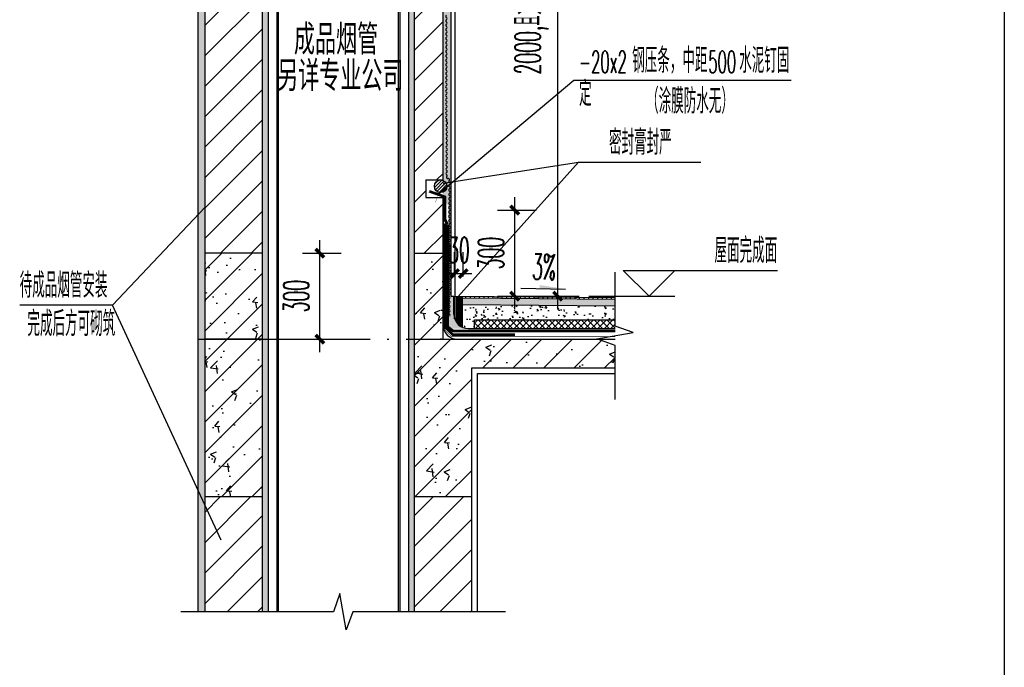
# Model space of a CAD drawing. Extents: x 1779708 to 7299578, y -1121471 to 88434.
# Tile 941 of 1056: x 6942601 to 6943517, y -940532 to -939930. Entities that reach past the tile are written whole.
import ezdxf

# ---------------------------------------------------------------- set-up
doc = ezdxf.new("R2010")
doc.units = 0
doc.header["$LTSCALE"] = 1000
doc.header["$MEASUREMENT"] = 0
doc.linetypes.add('DASH', pattern=[0.35, 0.25, -0.1])
doc.linetypes.add('DOTE', pattern=[2.4200000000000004, 2, -0.2, 0.02, -0.2])
doc.layers.get('0').update_dxf_attribs({"linetype": 'CONTINUOUS'})
doc.layers.get('Defpoints').update_dxf_attribs({"linetype": 'CONTINUOUS'})
for name, color, linetype in [('A-DETL-REN', 21, 'CONTINUOUS'), ('A_TEXT_ROOM(房间名)', 7, 'CONTINUOUS'), ('DIM_LEAD', 3, 'CONTINUOUS'), ('DIM_SYMB', 3, 'CONTINUOUS'), ('DOTE', 1, 'DOTE'), ('PUB_DIM', 3, 'CONTINUOUS'), ('PUB_HATCH', 8, 'CONTINUOUS'), ('PUB_TEXT', 7, 'CONTINUOUS'), ('SURFACE', 6, 'CONTINUOUS'), ('WALL', 255, 'CONTINUOUS'), ('水专业', 6, 'CONTINUOUS'), ('烟道', 8, 'CONTINUOUS')]:
    doc.layers.add(name, color=color, linetype=linetype)
doc.styles.add('_TCH_DIM', font='SIMPLEX.shx', dxfattribs={"width": 0.7, "bigfont": 'GBCBIG.shx'})
doc.styles.add('_TCH_DIM_T3', font='SIMPLEX.shx', dxfattribs={"width": 0.4941176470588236, "bigfont": 'GBCBIG.shx'})
doc.styles.add('HZ', font='txt', dxfattribs={"bigfont": 'hztxt'})
doc.dimstyles.new('_TCH_ARCH&&30', dxfattribs={"dimtxt": 89.25, "dimasz": 30, "dimexe": 75, "dimexo": 90, "dimgap": 37.87500000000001, "dimtad": 1, "dimdec": 0, "dimzin": 0, "dimdsep": 46, "dimtxsty": '_TCH_DIM_T3', "dimblk": 'ARCHTICK', "dimcen": 0.09, "dimdle": 45, "dimclrt": 7, "dimazin": 2, "dimtfac": 1, "dimtdec": 0, "dimtix": 1, "dimtmove": 2, "dimatfit": 3, "dimfxl": 250, "dimtolj": 1, "dimtzin": 0, "dimarcsym": 0})
pattern_1 = [(45, (49112.05244988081, -409806.9117574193), (-53.03302980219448, 53.0330298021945), [])]
pattern_2 = [(82.50000000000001, (-23026.23780605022, -1269.724273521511), (-8.934533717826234, 8.368837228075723), [0, -9.65199999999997, 0, -10.79499999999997, 0, -10.31874999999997]), (52.49999999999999, (-23026.23780605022, -1269.724273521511), (-4.72527319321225, 20.61832128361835), [0, -5.207000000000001, 0, -8.6995, 0, -3.33375]), (12.5, (-23031.76066356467, -1275.247131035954), (13.95749564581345, 14.00830779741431), [0, -3.175, 0, -11.43, 0, -14.9225]), (2.499999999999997, (-23031.76066356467, -1275.247131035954), (9.557027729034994, 17.43876953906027), [0, -1.5875, 0, -7.492999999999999, 0, -8.5725])]

# ---------------------------------------------------------------- blocks, each defined once
blk = doc.blocks.new('$LinePat$波浪线')
at = {"color": 0}
for centre, start, end in [((149.999993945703, -42.19181203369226), 201.6723546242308, 338.3274054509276), ((449.9994826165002, -161.4099213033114), 21.67235462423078, 158.3274054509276)]:
    blk.add_arc(centre, 161.4099213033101, start, end, dxfattribs=at)
blk = doc.blocks.new('_ArchTick')
at = {"color": 0, "linetype": 'ByBlock', "const_width": 0.4}
blk.add_lwpolyline([(-0.5, -0.5), (0.5, 0.5)], dxfattribs=at)
blk = doc.blocks.new('*D6932')
at = {"layer": 'Defpoints', "color": 0, "transparency": 16777216}
for p in [(-483.7585280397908, 3249.164565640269), (-183.7585280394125, 3249.164565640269), (-483.7585280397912, 1100.000000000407)]:
    blk.add_point(p, dxfattribs=at)
at = {"layer": 'PUB_DIM', "color": 0, "lineweight": -2, "transparency": 16777216}
for p, q in [((-183.7585280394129, 1055.000000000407), (-183.7585280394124, 3294.164565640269)), ((-393.7585280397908, 3249.164565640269), (-108.7585280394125, 3249.164565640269)), ((-393.7585280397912, 1100.000000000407), (-108.758528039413, 1100.000000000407))]:
    blk.add_line(p, q, dxfattribs=at)
at = {"layer": 'PUB_DIM', "color": 0, "lineweight": -2, "transparency": 16777216, "xscale": 30, "yscale": 30, "zscale": 30}
for p, rotation in [((-183.7585280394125, 3249.164565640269), 90), ((-183.7585280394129, 1100.000000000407), 270)]:
    blk.add_blockref('_ArchTick', p, dxfattribs=dict(at, rotation=rotation))
at = {"layer": 'PUB_DIM', "color": 7, "transparency": 16777216, "insert": (-274.758528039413, 2174.582282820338), "char_height": 89.25, "attachment_point": 5, "rotation": 90, "style": '_TCH_DIM_T3'}
blk.add_mtext('\\A1;2000,且>女儿墙高（上人屋面）', dxfattribs=at)
blk = doc.blocks.new('*D6933')
at = {"layer": 'Defpoints', "color": 0, "transparency": 16777216}
for p in [(-483.7585280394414, 1400.000000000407), (-333.7585280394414, 1400.000000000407), (-483.7585280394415, 1100.000000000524)]:
    blk.add_point(p, dxfattribs=at)
at = {"layer": 'PUB_DIM', "color": 0, "lineweight": -2, "transparency": 16777216}
for p, q in [((-333.7585280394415, 1055.000000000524), (-333.7585280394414, 1445.000000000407)), ((-393.7585280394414, 1400.000000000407), (-258.7585280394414, 1400.000000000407)), ((-393.7585280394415, 1100.000000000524), (-258.7585280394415, 1100.000000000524))]:
    blk.add_line(p, q, dxfattribs=at)
at = {"layer": 'PUB_DIM', "color": 0, "lineweight": -2, "transparency": 16777216, "xscale": 30, "yscale": 30, "zscale": 30}
for p, rotation in [((-333.7585280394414, 1400.000000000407), 90), ((-333.7585280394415, 1100.000000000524), 270)]:
    blk.add_blockref('_ArchTick', p, dxfattribs=dict(at, rotation=rotation))
at = {"layer": 'PUB_DIM', "color": 7, "transparency": 16777216, "insert": (-416.2585280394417, 1250.000000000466), "char_height": 89.25, "attachment_point": 5, "rotation": 90, "style": '_TCH_DIM_T3'}
blk.add_mtext('\\A1;300', dxfattribs=at)
blk = doc.blocks.new('*D6934')
at = {"layer": 'Defpoints', "color": 0, "transparency": 16777216}
for p in [(-513.3510983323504, 1178.719464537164), (-543.3510983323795, 1079.005547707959), (-513.3510983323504, 1079.005547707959)]:
    blk.add_point(p, dxfattribs=at)
at = {"layer": 'PUB_DIM', "color": 0, "lineweight": -2, "transparency": 16777216}
for p, q in [((-543.3510983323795, 1169.005547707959), (-543.3510983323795, 1253.719464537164)), ((-513.3510983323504, 1169.005547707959), (-513.3510983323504, 1253.719464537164)), ((-543.3510983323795, 1178.719464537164), (-573.3510983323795, 1178.719464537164)), ((-543.3510983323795, 1178.719464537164), (-513.3510983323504, 1178.719464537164)), ((-513.3510983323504, 1178.719464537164), (-483.3510983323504, 1178.719464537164))]:
    blk.add_line(p, q, dxfattribs=at)
at = {"layer": 'PUB_DIM', "color": 0, "lineweight": -2, "transparency": 16777216, "xscale": 30, "yscale": 30, "zscale": 30}
blk.add_blockref('_ArchTick', (-543.3510983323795, 1178.719464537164), dxfattribs=at)
at = {"layer": 'PUB_DIM', "color": 0, "lineweight": -2, "transparency": 16777216, "xscale": 30, "yscale": 30, "zscale": 30, "rotation": 180}
blk.add_blockref('_ArchTick', (-513.3510983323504, 1178.719464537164), dxfattribs=at)
at = {"layer": 'PUB_DIM', "color": 7, "transparency": 16777216, "insert": (-528.3510983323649, 1261.219464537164), "char_height": 89.25, "attachment_point": 5, "style": '_TCH_DIM_T3'}
blk.add_mtext('\\A1;30', dxfattribs=at)
blk = doc.blocks.new('*D6935')
at = {"layer": 'Defpoints', "color": 0, "transparency": 16777216}
for p in [(-1163.758528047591, 1249.999999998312), (-1013.758528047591, 1249.999999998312), (-1163.758528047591, 949.9999999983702)]:
    blk.add_point(p, dxfattribs=at)
at = {"layer": 'PUB_DIM', "color": 0, "lineweight": -2, "transparency": 16777216}
for p, q in [((-1013.758528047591, 904.9999999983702), (-1013.75852804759, 1294.999999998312)), ((-1073.758528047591, 1249.999999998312), (-938.7585280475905, 1249.999999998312)), ((-1073.758528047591, 949.9999999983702), (-938.7585280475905, 949.9999999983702))]:
    blk.add_line(p, q, dxfattribs=at)
at = {"layer": 'PUB_DIM', "color": 0, "lineweight": -2, "transparency": 16777216, "xscale": 30, "yscale": 30, "zscale": 30}
for p, rotation in [((-1013.758528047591, 1249.999999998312), 90), ((-1013.758528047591, 949.9999999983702), 270)]:
    blk.add_blockref('_ArchTick', p, dxfattribs=dict(at, rotation=rotation))
at = {"layer": 'PUB_DIM', "color": 7, "transparency": 16777216, "insert": (-1096.258528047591, 1099.999999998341), "char_height": 89.25, "attachment_point": 5, "rotation": 90, "style": '_TCH_DIM_T3'}
blk.add_mtext('\\A1;300', dxfattribs=at)
blk = doc.blocks.new('YT')
at = {"layer": 'PUB_DIM'}
blk.add_hatch(color=256, dxfattribs=at).paths.add_polyline_path([(-156.663291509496, 1124.91319391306), (-246.6461044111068, 1126.671995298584), (-246.4115975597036, 1138.669703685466)])
at = {"layer": 'PUB_HATCH'}
h = blk.add_hatch(dxfattribs=at)
h.set_pattern_fill('AR-SAND', color=256, scale=5, angle=45, style=0)
h.set_pattern_definition(pattern_2)
h.paths.add_polyline_path([(-463.7585280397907, 3969.164565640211), (-1438.624631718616, 3989.164565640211), (-1438.624631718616, 0), (-1413.758528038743, 0), (-1413.758528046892, 3949.164565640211), (-483.7585280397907, 3949.164565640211), (-483.7585280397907, 3849.164565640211), (-578.7585280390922, 3849.164565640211), (-578.7585280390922, 3829.164565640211), (-483.7585280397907, 3829.164565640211), (-463.7585280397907, 3819.164565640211)])
h = blk.add_hatch(dxfattribs=at)
h.set_pattern_fill('AR-SAND', color=256, scale=5, angle=45, style=0)
h.set_pattern_definition(pattern_2)
h.paths.add_polyline_path([(-623.7585280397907, 3849.164565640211), (-1213.758528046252, 3849.164565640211), (-1213.758528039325, 0), (-1193.758528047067, 0), (-1193.758528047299, 3829.164565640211), (-623.7585280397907, 3829.164565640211)], flags=17)
h = blk.add_hatch(dxfattribs=at)
h.set_pattern_fill('AR-SAND', color=256, scale=5, angle=45, style=0)
h.set_pattern_definition(pattern_2)
h.paths.add_polyline_path([(-623.7585280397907, 3291.472257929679), (-703.7585280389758, 3291.472257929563), (-703.7585280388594, 0), (-683.7585280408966, 0), (-683.7585280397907, 3249.164565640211), (-623.7585280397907, 3249.164565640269)])
h = blk.add_hatch(dxfattribs=at)
h.set_pattern_fill('AR-SAND', color=256, scale=5, angle=45, style=0)
h.set_pattern_definition([(82.50000000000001, (-23126.23780605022, -1269.724273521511), (-8.934533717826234, 8.368837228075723), [0, -9.651999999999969, 0, -10.79499999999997, 0, -10.31874999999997]), (52.49999999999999, (-23126.23780605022, -1269.724273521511), (-4.72527319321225, 20.61832128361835), [0, -5.207000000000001, 0, -8.6995, 0, -3.33375]), (12.5, (-23131.76066356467, -1275.247131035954), (13.95749564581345, 14.00830779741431), [0, -3.175, 0, -11.43, 0, -14.9225]), (2.499999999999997, (-23131.76066356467, -1275.247131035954), (9.557027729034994, 17.43876953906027), [0, -1.5875, 0, -7.492999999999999, 0, -8.5725])])
h.paths.add_polyline_path([(-555.7585280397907, 3264.251666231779), (-667.5382536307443, 3269.119706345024), (-667.5382536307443, 3249.164565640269), (-583.7585280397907, 3249.164565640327), (-583.7585280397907, 1428.450498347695, -0.4142135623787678), (-565.7585280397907, 1411.019610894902), (-565.7585280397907, 1410.450498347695), (-566.2324089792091, 1410.450498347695), (-566.2324089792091, 995.6066017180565), (-547.6968750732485, 987.0710678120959), (-495.7585280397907, 987.0710678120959, -0.4142135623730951), (-545.7585280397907, 1037.071067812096), (-545.7585280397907, 1100.000000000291), (-555.7585280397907, 1100.000000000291)])
h = blk.add_hatch(dxfattribs=at)
h.set_pattern_fill('普通砖', color=256, scale=30, style=0)
h.set_pattern_definition([(45, (-23126.23780605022, -1215.87086852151), (-53.03302980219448, 53.0330298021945), [])])
h.paths.add_polyline_path([(-583.7585280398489, 1444.188267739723), (-643.7585280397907, 1444.188267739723), (-643.7585280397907, 1505.188267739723), (-583.7585280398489, 1505.188267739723), (-583.7585280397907, 3249.164565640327), (-683.7585280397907, 3249.164565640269), (-683.7585280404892, 1249.999999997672), (-583.7585280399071, 1249.999999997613)])
h = blk.add_hatch(dxfattribs=at)
h.set_pattern_fill('普通砖', color=256, scale=30, style=0)
h.set_pattern_definition(pattern_1)
h.paths.add_polyline_path([(-1413.758528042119, 1249.999999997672), (-1213.758528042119, 1249.999999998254), (-1213.758528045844, 3099.164565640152), (-1413.758528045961, 3099.164565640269)])
h = blk.add_hatch(dxfattribs=at)
h.set_pattern_fill('ANSI31', color=256, scale=5, style=0)
h.set_pattern_definition([(45, (-17327.27557753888, -367.2828329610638), (-5.61266007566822, 5.612660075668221), [])])
edge = h.paths.add_edge_path()
edge.add_arc((-592.185946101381, 1483.214551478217), 22, 180, 540, ccw=False)
h = blk.add_hatch(dxfattribs=at)
h.set_pattern_fill('钢筋混凝土', color=256, scale=30, style=0)
h.set_pattern_definition([(45, (-23026.23780605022, -1269.724273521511), (-53.03300858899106, 53.03300858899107), []), (49.99999999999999, (-23026.23780605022, -1269.724273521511), (215.178054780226, -18.82564049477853), [22.5, -247.5]), (355, (-23026.23780605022, -1269.724273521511), (-41.6254000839, 225.6576401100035), [18, -198]), (100.4514, (-23008.30630205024, -1271.293075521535), (173.5528145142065, 206.8318626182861), [19.122057, -210.3426336]), (46.18420000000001, (-23026.23780605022, -1209.724273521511), (320.1723145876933, -49.65570429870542), [33.75, -371.25]), (96.6356, (-22999.55678255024, -1213.862265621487), (280.398811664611, 292.2353612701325), [28.6830864, -315.5138999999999]), (351.1842, (-23026.23780605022, -1209.724273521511), (280.3985835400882, 292.2355802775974), [27, -297]), (21, (-22996.23780605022, -1224.724273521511), (179.0721156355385, -120.7856671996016), [22.5, -247.5]), (326.0000000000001, (-22996.23780605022, -1224.724273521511), (72.99459957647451, 217.5450135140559), [18, -198]), (71.4514, (-22981.31513615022, -1234.789755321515), (252.066788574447, 96.75914901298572), [19.122057, -210.3426336]), (37.50000000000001, (-23026.23780605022, -1269.724273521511), (3.647956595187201, 99.86815614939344), [0, -195.6, 0, -201, 0, -198.75]), (7.499999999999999, (-23026.23780605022, -1269.724273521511), (78.92086123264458, 118.3235135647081), [0, -114.6, 0, -191.1, 0, -75.75]), (327.5, (-23093.13780605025, -1269.724273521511), (160.1467308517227, -6.766461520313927), [0, -75, 0, -234, 0, -310.5]), (317.5, (-23123.13780605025, -1269.724273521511), (174.9558508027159, 30.03149469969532), [0, -97.5, 0, -155.4, 0, -220.5])])
h.paths.add_polyline_path([(-1213.758528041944, 1249.999999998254), (-1413.758528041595, 1249.999999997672), (-1413.758528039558, 399.9999999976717), (-1213.758528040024, 399.9999999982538)])
h = blk.add_hatch(dxfattribs=at)
h.set_pattern_fill('钢筋混凝土', color=256, scale=30, style=0)
h.set_pattern_definition([(45, (49112.05244988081, -409860.7651624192), (-53.03300858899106, 53.03300858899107), []), (49.99999999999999, (49112.05244988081, -409860.7651624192), (215.178054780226, -18.82564049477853), [22.5, -247.5]), (355, (49112.05244988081, -409860.7651624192), (-41.6254000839, 225.6576401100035), [18, -198]), (100.4514, (49129.98395388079, -409862.3339644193), (173.5528145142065, 206.8318626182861), [19.122057, -210.3426336]), (46.18420000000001, (49112.05244988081, -409800.7651624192), (320.1723145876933, -49.65570429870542), [33.75, -371.25]), (96.6356, (49138.73347338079, -409804.9031545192), (280.398811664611, 292.2353612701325), [28.6830864, -315.5138999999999]), (351.1842, (49112.05244988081, -409800.7651624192), (280.3985835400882, 292.2355802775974), [27, -297]), (21, (49142.05244988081, -409815.7651624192), (179.0721156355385, -120.7856671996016), [22.5, -247.5]), (326.0000000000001, (49142.05244988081, -409815.7651624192), (72.99459957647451, 217.5450135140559), [18, -198]), (71.4514, (49156.97511978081, -409825.8306442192), (252.066788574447, 96.75914901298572), [19.122057, -210.3426336]), (37.50000000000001, (49112.05244988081, -409860.7651624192), (3.647956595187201, 99.86815614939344), [0, -195.6, 0, -201, 0, -198.75]), (7.499999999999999, (49112.05244988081, -409860.7651624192), (78.92086123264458, 118.3235135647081), [0, -114.6, 0, -191.1, 0, -75.75]), (327.5, (49045.15244988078, -409860.7651624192), (160.1467308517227, -6.766461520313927), [0, -75, 0, -234, 0, -310.5]), (317.5, (49015.15244988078, -409860.7651624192), (174.9558508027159, 30.03149469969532), [0, -97.5, 0, -155.4, 0, -220.5])])
h.paths.add_polyline_path([(-583.7585280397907, 1249.999999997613), (-683.7585280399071, 1249.999999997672), (-683.7585280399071, 399.999999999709), (-483.7585280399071, 400.000000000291), (-483.7585280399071, 850.000000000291), (16.24147196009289, 850.0000000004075), (16.24147196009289, 950.000000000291), (-583.7585280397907, 950.000000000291)])
h = blk.add_hatch(dxfattribs=at)
h.set_pattern_fill('ANSI31', color=256, scale=3, angle=45, style=0)
h.set_pattern_definition([(90, (-369.0909344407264, 1037.07106780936), (4.762499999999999, 8.881784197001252e-16), [])])
h.paths.add_polyline_path([(-515.7585280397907, 1069.56406657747), (-515.7585280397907, 1098.168178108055), (-545.7585280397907, 1098.418044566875), (-545.7585280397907, 1037.07106780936, 0.2982166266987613), (-515.7585280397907, 991.2453108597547)])
h = blk.add_hatch(dxfattribs=at)
h.set_pattern_fill('ANSI31', color=256, scale=10, angle=45, style=0)
h.set_pattern_definition([(90, (-17327.27557753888, -367.2828329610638), (-15.875, 2.664535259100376e-15), [])])
h.paths.add_polyline_path([(-515.7585280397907, 1098.168477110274), (16.24147196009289, 1093.742814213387), (16.24147196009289, 1088.414528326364), (-515.7585280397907, 1093.168188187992)])
h = blk.add_hatch(dxfattribs=at)
h.set_pattern_fill('AR-SAND', color=256, scale=5, style=0)
h.set_pattern_definition([(37.50000000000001, (65600.7303863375, 6317.269992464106), (-0.4000078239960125, 12.23533093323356), [0, -9.652, 0, -10.795, 0, -10.31875]), (7.499999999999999, (65600.7303863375, 6317.269992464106), (11.23808207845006, 17.92062751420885), [0, -5.207000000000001, 0, -8.6995, 0, -3.33375]), (327.5, (65592.9198863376, 6317.269992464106), (19.77480925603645, 0.0359296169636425), [0, -3.175, 0, -11.43, 0, -14.9225]), (317.5, (65592.9198863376, 6317.269992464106), (19.08891131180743, 5.573233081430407), [0, -1.5875, 0, -7.492999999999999, 0, -8.5725])])
h.paths.add_polyline_path([(16.24147196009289, 1088.414528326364), (16.24147196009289, 1064.63617381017), (-515.7585280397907, 1069.56406657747), (-515.7585280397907, 1093.168188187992)])
h = blk.add_hatch(dxfattribs=at)
h.set_pattern_fill('混凝土', color=256, scale=10, style=0)
h.set_pattern_definition([(130, (-401.0909344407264, 987.0710678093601), (-71.72601826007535, -6.275213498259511), [7.5, -82.5]), (185, (-401.0909344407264, 987.0710678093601), (13.8751333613, 75.21921337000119), [6, -66]), (79.54860000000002, (-407.068102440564, 986.5481338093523), (-57.85093817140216, 68.94395420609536), [6.374018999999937, -70.11421119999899]), (133.8157999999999, (-401.0909344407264, 1007.07106780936), (-106.7241048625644, -16.55190143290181), [11.25, -123.75]), (83.3644, (-409.9846089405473, 1005.69173710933), (-93.46627055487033, 97.41178709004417), [9.561028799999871, -105.171299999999]), (188.8158, (-401.0909344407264, 1007.07106780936), (-93.46619451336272, 97.41186009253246), [8.999999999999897, -98.99999999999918]), (159, (-411.0909344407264, 1002.07106780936), (-59.69070521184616, -40.26188906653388), [7.5, -82.5]), (214, (-411.0909344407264, 1002.07106780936), (-24.33153319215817, 72.5150045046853), [6, -66]), (108.5485999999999, (-416.0651577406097, 998.71590720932), (-84.02226285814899, 32.25304967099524), [6.374018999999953, -70.11421119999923]), (142.5, (-401.0909344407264, 987.0710678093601), (-1.215985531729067, 33.28938538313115), [0, -65.19999999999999, 0, -67, 0, -66.25]), (172.5, (-401.0909344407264, 987.0710678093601), (-26.30695374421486, 39.44117118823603), [0, -38.2, 0, -63.7, 0, -25.25]), (212.5, (-378.7909344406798, 987.0710678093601), (-53.38224361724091, -2.25548717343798), [0, -24.99999999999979, 0, -77.99999999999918, 0, -103.4999999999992]), (222.5, (-368.7909344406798, 987.0710678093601), (-58.31861693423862, 10.01049823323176), [0, -32.5, 0, -51.8, 0, -73.5])])
edge = h.paths.add_edge_path()
edge.add_arc((-495.7585280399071, 1037.071067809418), 50, 248.8998039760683, 270.00000000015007, ccw=False)
edge.add_line((-513.7585280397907, 990.4234526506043), (-513.7585280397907, 1069.56406657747))
edge.add_line((-513.7585280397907, 1069.56406657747), (16.3090884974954, 1064.635547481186))
edge.add_line((16.30908849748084, 1064.635547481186), (16.24157166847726, 1017.081947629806))
edge.add_line((16.24157166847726, 1017.081947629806), (-473.7585280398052, 1017.087275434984))
edge.add_line((-473.7585280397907, 1017.087275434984), (-473.7585280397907, 1017.084089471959))
edge.add_line((-473.7585280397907, 1017.084089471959), (-473.758854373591, 987.0710678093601))
edge.add_line((-473.758854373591, 987.0710678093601), (-495.7585280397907, 987.0710678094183))
h = blk.add_hatch(dxfattribs=at)
h.set_pattern_fill('ANSI37', color=256, scale=10, style=0)
h.set_pattern_definition([(135, (-441.0909344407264, 987.0710678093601), (11.22532015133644, 11.22532015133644), []), (45.00000000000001, (-441.0909344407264, 987.0710678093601), (11.22532015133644, -11.22532015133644), [])])
h.paths.add_polyline_path([(16.24147196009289, 1017.081560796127), (16.24147196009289, 987.0815607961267), (-473.7585280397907, 987.0840894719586), (-473.7585280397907, 1017.084089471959)])
h = blk.add_hatch(dxfattribs=at)
h.set_pattern_fill('普通砖', color=256, scale=30, style=0)
h.set_pattern_definition(pattern_1)
h.paths.add_polyline_path([(-1213.758528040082, 399.9999999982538), (-1413.758528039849, 399.9999999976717), (-1413.758528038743, -0.3793764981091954), (-1213.758528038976, -0.3793764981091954)])
h.paths.add_polyline_path([(-483.7585280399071, 400.000000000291), (-683.7585280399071, 399.999999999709), (-683.7585280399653, -0.3407645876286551), (-483.7585280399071, -0.2900243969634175)])
at = {"layer": 'A-DETL-REN', "color": 7}
blk.add_line((-683.7585280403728, 1249.999999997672, 7.298333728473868e-09), (-583.7585280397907, 1249.999999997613, 5.387924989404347e-09), dxfattribs=at)
at = {"layer": 'DIM_LEAD'}
for p, q in [((-600.098764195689, 1456.773381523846), (-127.48892371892, 1852.474105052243)), ((-600.098764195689, 1456.773381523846), (-127.48892371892, 1852.474105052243)), ((-127.48892371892, 1852.474105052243), (630.3468977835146, 1852.474105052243)), ((-583.7585280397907, 1494.295957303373), (-111.7957540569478, 1566.90191536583)), ((-531.5164879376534, 1098.299566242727), (-111.7957540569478, 1566.90191536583)), ((-111.7957540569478, 1566.90191536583), (314.9641268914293, 1566.90191536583)), ((-1413.758528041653, 1410.1910830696), (-1736.867183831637, 1068.928275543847)), ((-1736.867183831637, 1068.928275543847), (-2060.678838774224, 1068.928275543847)), ((-1357.424636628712, 249.6600647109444), (-1736.867183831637, 1068.928275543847)), ((-1357.424636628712, 249.6600647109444), (-1736.867183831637, 1068.928275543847)), ((-1357.424636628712, 249.6600647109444), (-1736.867183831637, 1068.928275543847))]:
    blk.add_line(p, q, dxfattribs=at)
at = {"layer": 'DIM_SYMB'}
for p, q in [((134.8452761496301, 1100.000000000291), (44.84527614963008, 1190.000000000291)), ((44.84527614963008, 1190.000000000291), (583.3452761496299, 1190.000000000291)), ((134.8452761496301, 1100.000000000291), (224.8452761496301, 1190.000000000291)), ((-75.15472385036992, 1100.000000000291), (224.8452761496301, 1100.000000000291))]:
    blk.add_line(p, q, dxfattribs=at)
for points in [[(16.24147196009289, 740.000000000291), (16.24147196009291, 928.1214071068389), (-46.75852803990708, 951.0515318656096), (79.24147196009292, 973.2687314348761), (16.24147196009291, 995.6214071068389), (16.24147196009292, 1183.742814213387)], [(-366.4172233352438, 0), (-898.7709275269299, 6.519452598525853e-14), (-921.7010522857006, -62.99999999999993), (-943.9182518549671, 63.00000000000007), (-966.2709275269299, 7.346089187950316e-14), (-1498.624631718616, 1.386554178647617e-13)]]:
    blk.add_lwpolyline(points, dxfattribs=at)
at = {"layer": 'DOTE', "ltscale": 0.3}
blk.add_line((-1438.624631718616, 949.9999999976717, 1.450884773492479e-08), (16.24147196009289, 949.9999999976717), dxfattribs=at)
at = {"layer": 'PUB_DIM'}
blk.add_lwpolyline([(-312.8378045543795, 1127.965776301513), (-156.663291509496, 1124.91319391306)], dxfattribs=at)
at = {"layer": 'PUB_HATCH'}
blk.add_line((-550.9929065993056, 966.6421356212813, 5.733121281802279e-09), (-576.8507709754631, 992.4999999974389, 5.733121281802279e-09), dxfattribs=at)
at = {"layer": 'SURFACE', "linetype": 'ByBlock'}
for p, q in [((-1438.624631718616, -0.3793764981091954, 1.450884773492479e-08), (-1438.624631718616, 3989.164565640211, 1.450884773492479e-08)), ((-1193.758528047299, 3829.164565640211), (-1193.758528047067, -0.3547419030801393, 1.450884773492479e-08)), ((-703.7585280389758, 3291.472257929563, 2.901769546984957e-08), (-703.7585280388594, -0.3078955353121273, 1.450884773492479e-08)), ((-555.7585280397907, 1100.000000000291), (-555.7585280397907, 3264.251666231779, 1.465126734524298e-08)), ((-542.9536318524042, 3275.639794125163, 1.170647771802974e-08), (-542.9536318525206, 1100.000000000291)), ((-463.7585280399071, 830.000000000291), (16.24147196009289, 830.000000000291)), ((-463.7585280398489, -0.2849503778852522, 1.450884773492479e-08), (-463.7585280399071, 830.000000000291, 1.450884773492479e-08))]:
    blk.add_line(p, q, dxfattribs=at)
at = {"layer": 'SURFACE'}
for p, q in [((-545.7585280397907, 1098.418044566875, 5.733121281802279e-09), (-555.7585280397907, 1098.418044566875, 5.733121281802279e-09)), ((-545.7585280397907, 1037.07106780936, 5.733121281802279e-09), (-545.7585280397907, 1098.418044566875, 5.733121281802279e-09)), ((16.24147196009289, 1093.742814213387, 5.733121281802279e-09), (-545.7585280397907, 1098.418044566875, 5.733121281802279e-09)), ((-515.7585280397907, 991.2453108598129, 5.733121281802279e-09), (-515.7585280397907, 1098.168178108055, 5.733121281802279e-09)), ((16.24147196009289, 1088.414528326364, 5.733121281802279e-09), (-515.7585280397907, 1093.168188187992, 5.733121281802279e-09)), ((16.24147196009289, 1064.63617381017, 5.733121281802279e-09), (-515.7585280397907, 1069.56406657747, 5.733121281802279e-09)), ((-495.7585280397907, 987.0710678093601, 5.733121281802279e-09), (16.24147196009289, 987.0710678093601, 5.733121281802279e-09))]:
    blk.add_line(p, q, dxfattribs=at)
at = {"layer": 'SURFACE', "color": 1}
for p, q in [((-473.7585280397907, 1017.087275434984, 5.733121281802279e-09), (16.24147196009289, 1017.081947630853, 5.733121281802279e-09)), ((-473.7585280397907, 987.0710678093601, 5.733121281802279e-09), (-473.7585280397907, 1017.087275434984, 5.733121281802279e-09))]:
    blk.add_line(p, q, dxfattribs=at)
at = {"layer": 'SURFACE', "linetype": 'DASH', "ltscale": 0.05, "const_width": 0.9999999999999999, "elevation": 5.733121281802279e-09}
blk.add_lwpolyline([(-598.7661460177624, 1460.609586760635), (-610.2511887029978, 1427.54761775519)], dxfattribs=at)
at = {"layer": 'SURFACE', "color": 1, "const_width": 2, "elevation": 5.733121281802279e-09}
blk.add_lwpolyline([(-593.1479020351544, 1455.450721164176), (-606.3726896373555, 1460.044738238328)], dxfattribs=at)
at = {"layer": 'SURFACE', "const_width": 0.9999999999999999, "elevation": 5.733121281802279e-09}
blk.add_lwpolyline([(-592.15375221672, 1458.312578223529), (-605.3785398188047, 1462.906595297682)], dxfattribs=at)
at = {"layer": 'SURFACE', "color": 1}
blk.add_circle((-592.185946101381, 1483.214551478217, 5.733121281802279e-09), 21.99999999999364, dxfattribs=at)
at = {"layer": 'SURFACE'}
for centre, radius, start, end in [((-495.7585280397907, 1037.07106780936, 5.733121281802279e-09), 50, 180, 270), ((-533.7649707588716, 999.9935576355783, 5.733121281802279e-09), 49.99355769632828, 179.9926166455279, 269.997230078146)]:
    blk.add_arc(centre, radius, start, end, dxfattribs=at)
at = {"layer": 'WALL'}
for p, q in [((-1413.758528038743, -0.3793764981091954, 1.450884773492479e-08), (-1413.758528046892, 3949.164565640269, 1.450884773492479e-08)), ((-1213.758528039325, -0.3566539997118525, 1.450884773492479e-08), (-1213.758528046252, 3849.164565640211, 1.450884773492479e-08)), ((-683.7585280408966, -0.3059834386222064, 1.450884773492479e-08), (-683.7585280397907, 3249.164565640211, 2.901769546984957e-08)), ((-583.7585280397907, 1505.188267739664, 3.503508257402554e-09), (-583.7585280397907, 3249.164565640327, 1.450884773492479e-08)), ((-643.7585280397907, 1505.188267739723, 5.733121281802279e-09), (-643.7585280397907, 1444.188267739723, 5.733121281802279e-09)), ((-643.7585280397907, 1505.188267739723, 5.733121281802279e-09), (-583.7585280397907, 1505.188267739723, 5.733121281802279e-09)), ((-643.7585280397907, 1444.188267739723, 5.733121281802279e-09), (-583.7585280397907, 1444.188267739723, 5.733121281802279e-09)), ((-583.7585280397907, 950.000000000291), (-583.7585280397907, 1444.188267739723, 3.118568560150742e-09)), ((-583.7585280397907, 949.9999999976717, 5.733121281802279e-09), (-583.7585280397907, 1444.188267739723, 5.733121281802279e-09)), ((-1213.758528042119, 1249.999999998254), (-1413.758528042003, 1249.999999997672)), ((-1213.758528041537, 949.9999999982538), (-1413.758528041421, 949.9999999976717)), ((-583.7585280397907, 949.9999999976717, 5.733121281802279e-09), (16.24147196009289, 949.9999999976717, 5.733121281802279e-09)), ((-483.7585280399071, 850.000000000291), (16.24147196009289, 850.0000000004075)), ((-483.7585280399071, -0.2900243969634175, 1.450884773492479e-08), (-483.7585280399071, 850.000000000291, 1.450884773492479e-08)), ((-1213.758528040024, 399.9999999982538), (-1413.758528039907, 399.9999999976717)), ((-483.7585280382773, 400.000000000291), (-683.7585280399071, 399.999999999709))]:
    blk.add_line(p, q, dxfattribs=at)
at = {"layer": '水专业', "linetype": 'DASH', "ltscale": 0.2, "elevation": 5.733121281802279e-09}
for points, const_width in [([(-568.7323600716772, 1350.963194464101), (-576.8507202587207, 1366.217620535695), (-576.8507202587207, 1446.171926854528), (-630.8768083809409, 1464.667849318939)], 5.000000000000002), ([(-581.7585280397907, 1444.188267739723), (-581.7585280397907, 986.0940485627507), (-554.3066150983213, 958.6421356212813), (16.24147196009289, 958.6421356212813)], 2), ([(-576.8507202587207, 1353.920730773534), (-576.8507709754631, 992.4999999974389), (-550.9929065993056, 966.6421356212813), (-333.7585280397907, 966.6421356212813)], 5.000000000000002), ([(-568.7323600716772, 1350.963194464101), (-568.732408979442, 994.5710678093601), (-548.732408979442, 979.5710678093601), (16.24147196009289, 979.5710678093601)], 5.000000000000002)]:
    blk.add_lwpolyline(points, dxfattribs=dict(at, const_width=const_width))
at = {"layer": '水专业', "elevation": 5.733121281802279e-09}
for points in [[(-570.9392828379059, 1349.788676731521), (-579.3507202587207, 1365.593795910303), (-579.3507202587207, 1444.385358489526), (-631.6865493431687, 1462.302617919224)], [(-566.5254373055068, 1352.137712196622), (-574.3507202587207, 1366.841445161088), (-574.3507202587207, 1447.958495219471), (-630.0670674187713, 1467.033080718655)], [(-579.3507204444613, 1352.379490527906), (-579.3507709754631, 990.6802788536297), (-551.3225383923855, 964.1421356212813), (-333.7585280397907, 964.1421356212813)], [(-574.350720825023, 1349.968545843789), (-574.3507709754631, 993.5355339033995), (-549.957372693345, 969.1421356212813), (-333.7585280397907, 969.1421356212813)], [(-571.2323585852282, 1354.915377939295), (-571.232408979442, 993.5355339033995), (-549.7679428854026, 977.0710678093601), (16.24147196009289, 977.0710678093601)], [(-566.2323606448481, 1347.011009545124), (-566.232408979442, 995.6066017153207), (-547.6968750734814, 982.0710678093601), (16.24147196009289, 982.0710678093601)], [(-579.3507709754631, 1296.005369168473), (-579.3507709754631, 991.4644660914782), (-552.0284405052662, 964.1421356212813), (-333.7585280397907, 964.1421356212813)]]:
    blk.add_lwpolyline(points, dxfattribs=at)
at = {"layer": '烟道'}
for p, q in [((-1163.758528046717, 3249.164565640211, 2.901769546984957e-08), (-1163.758528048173, -0.3518737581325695, 1.450884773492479e-08)), ((-1158.758528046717, 3249.164565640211, 2.901769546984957e-08), (-1158.758528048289, -0.3513957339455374, 1.450884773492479e-08)), ((-738.7585280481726, -0.3112417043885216, 1.450884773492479e-08), (-738.7585280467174, 3249.164565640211, 2.901769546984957e-08)), ((-733.758528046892, -0.3107636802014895, 1.450884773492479e-08), (-733.7585280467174, 3249.164565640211, 2.901769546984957e-08))]:
    blk.add_line(p, q, dxfattribs=at)
at = {"layer": 'SURFACE', "zscale": 0.02455774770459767}
for p, xscale, yscale, rotation in [((-569.6665157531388, 2063.708631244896, 2.905666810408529e-09), 0.02552970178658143, 0.02455774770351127, 270), ((-569.6664849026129, 2079.026438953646, 2.905666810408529e-09), 0.02552970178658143, 0.02455774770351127, 270), ((-569.6665774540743, 2033.073015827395, 2.905666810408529e-09), 0.02552970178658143, 0.02455774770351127, 270), ((-569.6665466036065, 2048.390823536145, 2.905666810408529e-09), 0.02552970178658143, 0.02455774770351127, 270), ((-569.6666391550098, 2002.437400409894, 2.905666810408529e-09), 0.02552970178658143, 0.02455774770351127, 270), ((-569.666608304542, 2017.755208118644, 2.905666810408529e-09), 0.02552970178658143, 0.02455774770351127, 270), ((-569.6667008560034, 1971.801784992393, 2.905666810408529e-09), 0.02552970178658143, 0.02455774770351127, 270), ((-569.6666700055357, 1987.119592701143, 2.905666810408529e-09), 0.02552970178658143, 0.02455774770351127, 270), ((-569.6667934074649, 1925.848361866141, 2.905666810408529e-09), 0.02552970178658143, 0.02455774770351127, 270), ((-569.6667625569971, 1941.166169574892, 2.905666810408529e-09), 0.02552970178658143, 0.02455774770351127, 270), ((-569.6667317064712, 1956.483977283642, 2.905666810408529e-09), 0.02552970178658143, 0.02455774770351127, 270), ((-569.6668551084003, 1895.21274644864, 2.905666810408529e-09), 0.02552970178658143, 0.02455774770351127, 270), ((-569.6668242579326, 1910.530554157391, 2.905666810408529e-09), 0.02552970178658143, 0.02455774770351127, 270), ((-569.666916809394, 1864.577131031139, 2.905666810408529e-09), 0.02552970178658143, 0.02455774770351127, 270), ((-569.6668859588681, 1879.89493873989, 2.905666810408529e-09), 0.02552970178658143, 0.02455774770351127, 270), ((-569.6669785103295, 1833.941515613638, 2.905666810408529e-09), 0.02552970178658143, 0.02455774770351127, 270), ((-569.6669476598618, 1849.259323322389, 2.905666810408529e-09), 0.02552970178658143, 0.02455774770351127, 270), ((-569.6670710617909, 1787.988092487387, 2.905666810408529e-09), 0.02552970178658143, 0.02455774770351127, 270), ((-569.6670402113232, 1803.305900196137, 2.905666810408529e-09), 0.02552970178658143, 0.02455774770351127, 270), ((-569.6670093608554, 1818.623707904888, 2.905666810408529e-09), 0.02552970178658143, 0.02455774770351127, 270), ((-569.6671327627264, 1757.352477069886, 2.905666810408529e-09), 0.02552970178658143, 0.02455774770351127, 270), ((-569.6671019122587, 1772.670284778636, 2.905666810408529e-09), 0.02552970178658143, 0.02455774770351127, 270), ((-569.6671944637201, 1726.716861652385, 2.905666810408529e-09), 0.02552970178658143, 0.02455774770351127, 270), ((-569.6671636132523, 1742.034669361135, 2.905666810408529e-09), 0.02552970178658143, 0.02455774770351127, 270), ((-568.2449758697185, 1684.21319527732, 5.733121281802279e-09), 0.02552970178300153, 0.02455774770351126, 269.6467034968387), ((-568.1504931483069, 1699.530711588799, 5.733121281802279e-09), 0.02552970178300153, 0.02455774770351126, 269.6467034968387), ((-568.0560104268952, 1714.848227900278, 5.733121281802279e-09), 0.02552970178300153, 0.02455774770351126, 269.6467034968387), ((-568.4339413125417, 1653.578162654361, 5.733121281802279e-09), 0.02552970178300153, 0.02455774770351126, 269.6467034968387), ((-568.3394585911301, 1668.89567896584, 5.733121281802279e-09), 0.02552970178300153, 0.02455774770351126, 269.6467034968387), ((-568.5284240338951, 1622.943130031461, 5.733121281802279e-09), 0.02552970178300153, 0.02455774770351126, 269.6467034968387), ((-568.4339413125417, 1638.260646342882, 5.733121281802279e-09), 0.02552970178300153, 0.02455774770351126, 269.6467034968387), ((-568.7173894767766, 1592.308097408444, 5.733121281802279e-09), 0.02552970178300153, 0.02455774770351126, 269.6467034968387), ((-568.622906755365, 1607.625613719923, 5.733121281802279e-09), 0.02552970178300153, 0.02455774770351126, 269.6467034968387), ((-569.0008376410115, 1546.35554847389, 5.733121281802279e-09), 0.02552970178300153, 0.02455774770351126, 269.6467034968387), ((-568.9063549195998, 1561.673064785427, 5.733121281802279e-09), 0.02552970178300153, 0.02455774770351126, 269.6467034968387), ((-568.8118721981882, 1576.990581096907, 5.733121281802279e-09), 0.02552970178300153, 0.02455774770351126, 269.6467034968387), ((-569.0953203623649, 1531.038032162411, 5.733121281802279e-09), 0.02552970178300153, 0.02455774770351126, 269.6467034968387), ((-569.9379570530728, 1517.42184982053, 5.733121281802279e-09), 0.02552970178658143, 0.02455774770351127, 312.3963295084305), ((-558.9561514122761, 1489.106215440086, 5.733121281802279e-09), 0.02552970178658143, 0.02455774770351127, 270), ((-558.9561205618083, 1504.424023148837, 5.733121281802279e-09), 0.02552970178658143, 0.02455774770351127, 270), ((-558.9562439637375, 1443.152792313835, 5.733121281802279e-09), 0.02552970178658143, 0.02455774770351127, 270), ((-558.9562131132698, 1458.470600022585, 5.733121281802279e-09), 0.02552970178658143, 0.02455774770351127, 270), ((-558.9561822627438, 1473.788407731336, 5.733121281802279e-09), 0.02552970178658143, 0.02455774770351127, 270), ((-558.9562748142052, 1427.834984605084, 5.733121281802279e-09), 0.02552970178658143, 0.02455774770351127, 270), ((-558.9562131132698, 1412.517176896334, 5.733121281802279e-09), 0.02552970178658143, 0.02455774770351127, 270), ((-558.9562439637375, 1397.199369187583, 5.733121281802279e-09), 0.02552970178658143, 0.02455774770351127, 270), ((-558.9562131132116, 1381.881561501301, 5.733121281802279e-09), 0.02552970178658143, 0.02455774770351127, 270), ((-558.9562439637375, 1366.56375379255, 5.733121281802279e-09), 0.02552970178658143, 0.02455774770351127, 270), ((-558.9562131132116, 1351.337483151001, 5.733121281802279e-09), 0.02552970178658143, 0.02455774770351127, 270), ((-558.9562748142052, 1320.7018677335, 5.733121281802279e-09), 0.02552970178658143, 0.02455774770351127, 270), ((-558.9562439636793, 1336.01967544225, 5.733121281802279e-09), 0.02552970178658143, 0.02455774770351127, 270), ((-558.9562439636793, 1305.47559709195, 5.733121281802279e-09), 0.02552970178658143, 0.02455774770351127, 270), ((-558.9562748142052, 1281.881561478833, 5.733121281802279e-09), 0.02552970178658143, 0.02455774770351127, 270), ((-558.9562439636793, 1290.157789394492, 5.733121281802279e-09), 0.02552970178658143, 0.02455774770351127, 270), ((-558.9562439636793, 1274.839981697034, 5.733121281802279e-09), 0.02552970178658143, 0.02455774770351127, 270), ((-558.9562439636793, 1266.655290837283, 5.733121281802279e-09), 0.02552970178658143, 0.02455774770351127, 270), ((-558.9562439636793, 1259.522173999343, 5.733121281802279e-09), 0.02552970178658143, 0.02455774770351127, 270), ((-558.9562439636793, 1251.337483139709, 5.733121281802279e-09), 0.02552970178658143, 0.02455774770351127, 270), ((-558.9562439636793, 1244.204366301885, 5.733121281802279e-09), 0.02552970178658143, 0.02455774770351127, 270), ((-558.9562439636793, 1228.886558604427, 5.733121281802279e-09), 0.02552970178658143, 0.02455774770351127, 270), ((-558.9562439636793, 1213.568750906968, 5.733121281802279e-09), 0.02552970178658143, 0.02455774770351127, 270), ((-558.9562439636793, 1198.250943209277, 5.733121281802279e-09), 0.02552970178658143, 0.02455774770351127, 270), ((-558.9562439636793, 1182.933135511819, 5.733121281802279e-09), 0.02552970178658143, 0.02455774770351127, 270), ((-558.9562748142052, 1152.297520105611, 5.733121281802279e-09), 0.02552970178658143, 0.02455774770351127, 270), ((-558.9562748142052, 1136.979712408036, 5.733121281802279e-09), 0.02552970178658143, 0.02455774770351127, 270), ((-558.9562439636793, 1167.615327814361, 5.733121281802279e-09), 0.02552970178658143, 0.02455774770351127, 270), ((-558.956274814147, 1106.344097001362, 5.733121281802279e-09), 0.02552970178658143, 0.02455774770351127, 270), ((-558.9562439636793, 1121.661904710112, 5.733121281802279e-09), 0.02552970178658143, 0.02455774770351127, 270), ((-558.956274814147, 1091.026289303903, 5.733121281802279e-09), 0.02552970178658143, 0.02455774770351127, 270), ((-558.956274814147, 1075.708481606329, 5.733121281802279e-09), 0.02552970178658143, 0.02455774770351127, 270), ((-558.956274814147, 1060.390673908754, 5.733121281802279e-09), 0.02552970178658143, 0.02455774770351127, 270), ((-558.956274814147, 1045.072866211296, 5.733121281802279e-09), 0.02552970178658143, 0.02455774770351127, 270)]:
    blk.add_blockref('$LinePat$波浪线', p, dxfattribs=dict(at, xscale=xscale, yscale=yscale, rotation=rotation))
at = {"layer": 'A_TEXT_ROOM(房间名)', "style": 'HZ', "width": 0.7}
for s, p in [('成品烟管', (-1104.11237857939, 1941.810644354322, 1.450884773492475e-08)), ('另详专业公司', (-1162.723800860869, 1815.065620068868, 1.450884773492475e-08))]:
    blk.add_text(s, height=105, dxfattribs=at).set_placement(p)
at = {"layer": 'PUB_TEXT', "style": '_TCH_DIM'}
for s, height, width, p in [('钢压条，中距', 86.80851063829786, 0.7, (76.060368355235, 1878.214105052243)), ('水泥钉固', 86.80851063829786, 0.7, (449.4646236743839, 1878.214105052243)), ('-20x2', 76.5, 0.4941176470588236, (-109.3396316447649, 1878.214105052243)), ('500', 76.5, 0.4941176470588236, (341.4646236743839, 1878.214105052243)), ('定', 86.80851063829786, 0.7, (-109.3396316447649, 1762.474105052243)), ('（涂膜防水无）', 86.80851063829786, 0.7, (124.6189267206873, 1736.734105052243)), ('密封膏封严', 86.80851063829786, 0.7, (-4.979643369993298, 1592.64191536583)), ('屋面完成面', 86.80851063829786, 0.7, (363.2282548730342, 1215.740000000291)), ('待成品烟管安装', 86.80851063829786, 0.7, (-2060.678838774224, 1094.668275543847))]:
    blk.add_text(s, height=height, dxfattribs=dict(at, width=width)).set_placement(p)
at = {"layer": 'PUB_TEXT', "color": 7, "style": '_TCH_DIM', "width": 0.4941176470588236}
blk.add_text('3%', height=89.25, rotation=358.88024098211, dxfattribs=at).set_placement((-274.027347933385, 1158.713204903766))
at = {"layer": 'PUB_TEXT', "color": 7, "style": '_TCH_DIM', "width": 0.7}
blk.add_text('完成后方可砌筑', height=86.80851063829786, dxfattribs=at).set_placement((-2033.678838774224, 960.5452968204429))
at = {"layer": 'PUB_DIM'}
dim = blk.add_aligned_dim(p1=(-483.7585280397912, 1100.000000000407), p2=(-483.7585280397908, 3249.164565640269), distance=-300.0000000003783, text='2000,且>女儿墙高（上人屋面）', dimstyle='_TCH_ARCH&&30', dxfattribs=at)
dim.commit()
dim.dimension.update_dxf_attribs({"geometry": '*D6932', "text_midpoint": (-274.758528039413, 2174.582282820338)})
for p1, p2, distance, picture, middle in [((-483.7585280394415, 1100.000000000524), (-483.7585280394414, 1400.000000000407), -150, '*D6933', (-416.2585280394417, 1250.000000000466)), ((-543.3510983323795, 1079.005547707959), (-513.3510983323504, 1079.005547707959), 99.71391682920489, '*D6934', (-528.3510983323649, 1261.219464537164)), ((-1163.758528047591, 949.9999999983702), (-1163.758528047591, 1249.999999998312), -150, '*D6935', (-1096.258528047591, 1099.999999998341))]:
    dim = blk.add_aligned_dim(p1=p1, p2=p2, distance=distance, dimstyle='_TCH_ARCH&&30', dxfattribs=at)
    dim.commit()
    dim.dimension.update_dxf_attribs({"geometry": picture, "text_midpoint": middle})

msp = doc.modelspace()

# ---------------------------------------------------------------- linework, layer by layer
at = {"layer": 'PUB_HATCH'}
msp.add_line((6943516.861274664, -939169.2335577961), (6943516.861274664, -940839.8204937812), dxfattribs=at)

# ---------------------------------------------------------------- block references
at = {"layer": 'PUB_HATCH', "xscale": 0.2666666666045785, "yscale": 0.2666666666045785, "zscale": 0.2666666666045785}
msp.add_blockref('YT', (6943150.420538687, -940480.487042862, -3.057664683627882e-09), dxfattribs=at)

doc.saveas('drawing.dxf')
